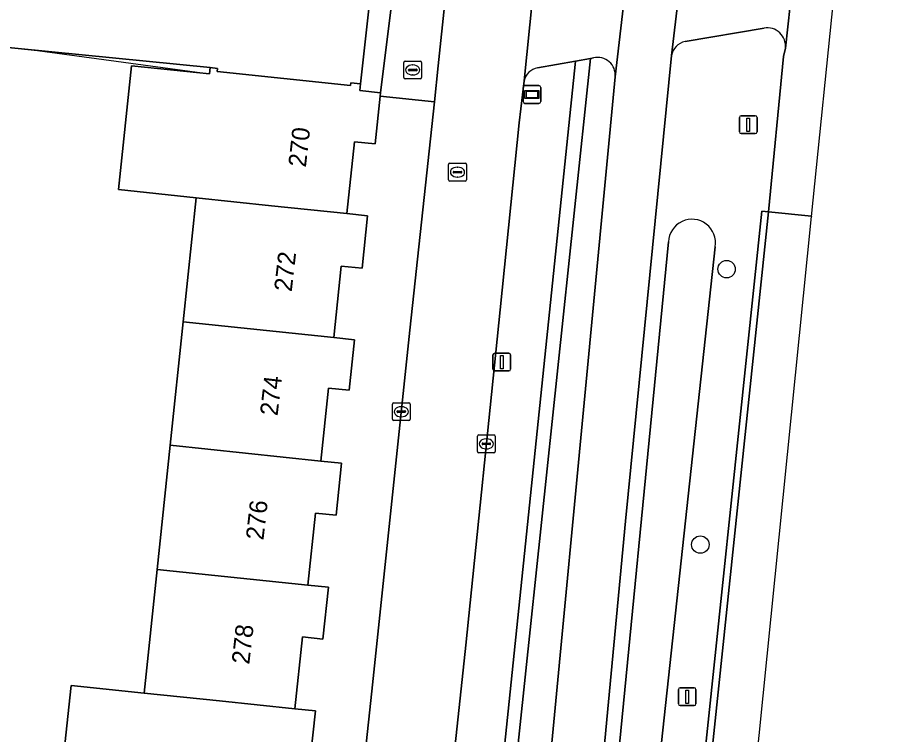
# Model space of a CAD drawing. Extents: x 161483 to 162250, y 379484 to 380833.
# Drawn here: x 162192.32 to 162241.14, y 380603.01 to 380643.33 of the extents above; entities that cross this region are included whole.
import ezdxf

# ---------------------------------------------------------------- set-up
doc = ezdxf.new("R2010")
doc.units = 0
for name, color, linetype in [('IMGEO_Berm_groen', 7, 'Continuous'), ('IMGEO_Berm_open', 7, 'Continuous'), ('IMGEO_Boom', 7, 'Continuous'), ('IMGEO_Brandkraan', 7, 'Continuous'), ('IMGEO_Erf', 7, 'Continuous'), ('IMGEO_Fietspad_gesloten', 7, 'Continuous'), ('IMGEO_Fietspad_open', 7, 'Continuous'), ('IMGEO_Groenvoorziening', 7, 'Continuous'), ('IMGEO_Haag', 7, 'Continuous'), ('IMGEO_Kolk', 7, 'Continuous'), ('IMGEO_Lichtmast', 7, 'Continuous'), ('IMGEO_Muur', 7, 'Continuous'), ('IMGEO_Pand', 7, 'Continuous'), ('IMGEO_Pand_nummerreeks', 7, 'Continuous'), ('IMGEO_Rijbaan_lokaal_gesloten', 7, 'Continuous'), ('IMGEO_Rijbaan_lokaal_open', 7, 'Continuous'), ('IMGEO_Rioolput', 7, 'Continuous'), ('IMGEO_Voetpad_open', 7, 'Continuous'), ('IMGEO_Waterloop', 7, 'Continuous'), ('IMGEO_Wegwijzer', 7, 'Continuous')]:
    doc.layers.add(name, color=color, linetype=linetype)

msp = doc.modelspace()

# ---------------------------------------------------------------- linework, layer by layer
at = {"layer": 'IMGEO_Berm_groen'}
for points in [[(162234.304, 380642.732), (162229.862, 380641.971)], [(162234.178, 380632.445), (162234.565, 380632.408), (162235.399, 380641.136), (162235.507, 380641.604)], [(162224.713, 380641.051), (162224.538, 380641.02), (162216.272, 380562.775), (162215.601, 380562.731), (162223.699, 380640.873), (162221.566, 380640.501)], [(162229.101, 380641.182), (162226.52, 380615.007), (162223.737, 380585.536)], [(162220.785, 380585.791), (162225.936, 380639.994)], [(162220.819, 380639.763), (162220.541, 380637.397), (162219.458, 380626.895), (162217.533, 380608.049), (162215.799, 380591.762), (162213.904, 380573.225), (162211.859, 380554.56), (162210.093, 380537.653), (162208.747, 380525.315), (162207.742, 380514.518)], [(162235.062, 380511.361), (162234.885, 380513.834), (162234.485, 380513.815), (162233.282, 380522.077), (162233.255, 380522.263), (162230.376, 380540.774), (162229.367, 380548.085), (162228.73, 380555.438), (162228.472, 380564.942), (162228.634, 380574.447), (162229.215, 380583.936), (162230.258, 380595.154), (162234.178, 380632.445)], [(162224.277, 380581.251), (162224.306, 380581.587), (162225.474, 380595.156), (162228.933, 380630.72)], [(162231.557, 380630.432), (162227.735, 380595.12), (162226.805, 380582.401), (162226.337, 380573.015)]]:
    msp.add_lwpolyline(points, dxfattribs=at)
for centre, radius, start, end in [((162234.48, 380641.714), 1.033, 353.8878, 99.7979), ((162230.04, 380641.038), 0.95, 100.8127, 171.2572), ((162224.946, 380640.085), 0.994, 354.7527, 103.5756), ((162221.732, 380639.586), 0.93, 100.3017, 169.0038), ((162230.254, 380630.661), 1.323, 350.018, 177.455)]:
    msp.add_arc(centre, radius, start, end, dxfattribs=at)
at = {"layer": 'IMGEO_Berm_open'}
msp.add_lwpolyline([(162229.611, 380583.991), (162230.654, 380595.209), (162234.565, 380632.408), (162234.178, 380632.445), (162230.258, 380595.154), (162229.215, 380583.936), (162228.634, 380574.447), (162228.472, 380564.942), (162228.73, 380555.438), (162229.367, 380548.085), (162230.376, 380540.774), (162233.255, 380522.263), (162233.282, 380522.077), (162234.485, 380513.815), (162234.885, 380513.834), (162234.326, 380517.976), (162233.651, 380522.318), (162230.772, 380540.829)], dxfattribs=at)
at = {"layer": 'IMGEO_Boom'}
for centre in [(162232.199, 380629.179), (162230.723, 380613.693)]:
    msp.add_circle(centre, 0.489, dxfattribs=at)
at = {"layer": 'IMGEO_Brandkraan'}
for p, q in [((162214.05, 380639.952), (162214.05, 380640.804)), ((162214.125, 380640.878), (162214.977, 380640.878)), ((162215.051, 380640.804), (162215.051, 380639.952)), ((162214.309, 380640.372), (162214.309, 380640.384)), ((162214.747, 380640.335), (162214.349, 380640.335)), ((162214.352, 380640.421), (162214.75, 380640.421)), ((162214.538, 380640.658), (162214.563, 380640.658)), ((162214.793, 380640.384), (162214.793, 380640.372)), ((162214.977, 380639.878), (162214.125, 380639.878)), ((162214.561, 380640.098), (162214.536, 380640.098))]:
    msp.add_line(p, q, dxfattribs=at)
for points in [[(162214.05, 380639.952), (162214.05, 380640.804)], [(162214.125, 380640.878), (162214.977, 380640.878)], [(162215.051, 380640.804), (162215.051, 380639.952)], [(162214.977, 380639.878), (162214.125, 380639.878)]]:
    msp.add_lwpolyline(points, dxfattribs=at)
for centre, radius, start, end in [((162214.127, 380640.802), 0.0765, 91.552, 178.448), ((162214.127, 380640.802), 0.0765, 91.552, 178.448), ((162214.975, 380640.802), 0.0765, 1.552, 88.448), ((162214.975, 380640.802), 0.0765, 1.552, 88.448), ((162214.349, 380640.381), 0.0403, 85.8775, 175.7526), ((162214.346, 380640.371), 0.0366, 178.938, 274.7102), ((162214.75, 380640.378), 0.043, 264.8664, 352.4533), ((162214.754, 380640.383), 0.0386, 1.7309, 96.639), ((162214.127, 380639.954), 0.0765, 181.552, 268.448), ((162214.127, 380639.954), 0.0765, 181.552, 268.448), ((162214.975, 380639.954), 0.0765, 271.552, 358.448), ((162214.975, 380639.954), 0.0765, 271.552, 358.448)]:
    msp.add_arc(centre, radius, start, end, dxfattribs=at)
for centre, major_axis, ratio, start_param, end_param in [((162214.537, 380640.378), (-0.387, 0.002), 0.722429, 4.712389, 7.853982), ((162214.562, 380640.378), (-0.39, 0.002), 0.717154, 1.570796, 4.712389)]:
    msp.add_ellipse(centre, major_axis=major_axis, ratio=ratio, start_param=start_param, end_param=end_param, dxfattribs=at)
at = {"layer": 'IMGEO_Erf'}
msp.add_lwpolyline([(162180.13, 380579.2), (162196.499, 380577.333), (162197.254, 380584.501), (162193.231, 380584.923), (162193.961, 380591.878), (162193.877, 380591.887), (162194.601, 380598.787), (162195.335, 380605.781), (162199.449, 380605.35), (162200.181, 380612.3), (162200.916, 380619.281), (162201.646, 380626.22), (162202.38, 380633.192), (162197.999, 380633.652), (162198.732, 380640.613), (162203.113, 380640.152), (162203.151, 380640.512), (162188.75, 380641.941)], dxfattribs=at)
at = {"layer": 'IMGEO_Fietspad_gesloten'}
for points in [[(162223.737, 380585.536), (162226.52, 380615.007), (162229.101, 380641.182), (162229.656, 380645.947), (162238.893, 380727.427), (162239.521, 380733.219), (162240.819, 380744.707), (162241.143, 380747.655)], [(162237.994, 380746.353), (162237.823, 380744.988), (162236.289, 380731.514), (162235.562, 380724.974), (162226.483, 380644.682), (162225.936, 380639.994), (162220.785, 380585.791)]]:
    msp.add_lwpolyline(points, dxfattribs=at)
at = {"layer": 'IMGEO_Fietspad_open'}
for points in [[(162235.507, 380641.604), (162236.045, 380646.425)], [(162229.656, 380645.947), (162229.101, 380641.182)], [(162225.936, 380639.994), (162226.483, 380644.682)], [(162221.281, 380644.42), (162220.819, 380639.763)], [(162229.862, 380641.971), (162234.304, 380642.732)], [(162221.566, 380640.501), (162223.699, 380640.873), (162224.538, 380641.02), (162224.713, 380641.051)]]:
    msp.add_lwpolyline(points, dxfattribs=at)
for centre, radius, start, end in [((162234.48, 380641.714), 1.033, 353.8878, 99.7979), ((162230.04, 380641.038), 0.95, 100.8127, 171.2572), ((162224.946, 380640.085), 0.994, 354.7527, 103.5756), ((162221.732, 380639.586), 0.93, 100.3017, 169.0038)]:
    msp.add_arc(centre, radius, start, end, dxfattribs=at)
at = {"layer": 'IMGEO_Groenvoorziening'}
msp.add_lwpolyline([(162223.699, 380640.873), (162215.601, 380562.731), (162216.272, 380562.775), (162224.538, 380641.02)], close=True, dxfattribs=at)
at = {"layer": 'IMGEO_Haag'}
msp.add_lwpolyline([(162223.699, 380640.873), (162215.601, 380562.731), (162216.272, 380562.775), (162224.538, 380641.02)], close=True, dxfattribs=at)
at = {"layer": 'IMGEO_Kolk'}
for p, q in [((162213.406, 380620.738), (162213.406, 380621.59)), ((162213.481, 380621.664), (162214.333, 380621.664)), ((162213.894, 380621.444), (162213.919, 380621.444)), ((162214.407, 380621.59), (162214.407, 380620.738)), ((162213.665, 380621.158), (162213.665, 380621.17)), ((162214.103, 380621.121), (162213.705, 380621.121)), ((162213.708, 380621.207), (162214.106, 380621.207)), ((162213.917, 380620.884), (162213.892, 380620.884)), ((162214.149, 380621.17), (162214.149, 380621.158)), ((162214.333, 380620.664), (162213.481, 380620.664)), ((162218.188, 380618.932), (162218.188, 380619.784)), ((162218.263, 380619.858), (162219.115, 380619.858)), ((162219.189, 380619.784), (162219.189, 380618.932)), ((162218.447, 380619.352), (162218.447, 380619.364)), ((162218.885, 380619.315), (162218.487, 380619.315)), ((162218.49, 380619.401), (162218.888, 380619.401)), ((162218.676, 380619.638), (162218.701, 380619.638)), ((162218.931, 380619.364), (162218.931, 380619.352)), ((162219.115, 380618.858), (162218.263, 380618.858)), ((162218.699, 380619.078), (162218.674, 380619.078))]:
    msp.add_line(p, q, dxfattribs=at)
for points in [[(162213.406, 380620.738), (162213.406, 380621.59)], [(162213.481, 380621.664), (162214.333, 380621.664)], [(162214.407, 380621.59), (162214.407, 380620.738)], [(162214.333, 380620.664), (162213.481, 380620.664)], [(162218.188, 380618.932), (162218.188, 380619.784)], [(162218.263, 380619.858), (162219.115, 380619.858)], [(162219.189, 380619.784), (162219.189, 380618.932)], [(162219.115, 380618.858), (162218.263, 380618.858)]]:
    msp.add_lwpolyline(points, dxfattribs=at)
for centre, radius, start, end in [((162213.483, 380621.588), 0.0765, 91.552, 178.448), ((162213.483, 380621.588), 0.0765, 91.552, 178.448), ((162214.331, 380621.588), 0.0765, 1.552, 88.448), ((162214.331, 380621.588), 0.0765, 1.552, 88.448), ((162213.705, 380621.167), 0.0403, 85.8775, 175.7526), ((162213.702, 380621.157), 0.0366, 178.938, 274.7102), ((162214.106, 380621.164), 0.043, 264.8664, 352.4533), ((162214.11, 380621.169), 0.0386, 1.7309, 96.639), ((162213.483, 380620.74), 0.0765, 181.552, 268.448), ((162213.483, 380620.74), 0.0765, 181.552, 268.448), ((162214.331, 380620.74), 0.0765, 271.552, 358.448), ((162214.331, 380620.74), 0.0765, 271.552, 358.448), ((162218.265, 380619.782), 0.0765, 91.552, 178.448), ((162218.265, 380619.782), 0.0765, 91.552, 178.448), ((162219.113, 380619.782), 0.0765, 1.552, 88.448), ((162219.113, 380619.782), 0.0765, 1.552, 88.448), ((162218.487, 380619.361), 0.0403, 85.8775, 175.7526), ((162218.484, 380619.351), 0.0366, 178.938, 274.7102), ((162218.888, 380619.358), 0.043, 264.8664, 352.4533), ((162218.892, 380619.363), 0.0386, 1.7309, 96.639), ((162218.265, 380618.934), 0.0765, 181.552, 268.448), ((162218.265, 380618.934), 0.0765, 181.552, 268.448), ((162219.113, 380618.934), 0.0765, 271.552, 358.448), ((162219.113, 380618.934), 0.0765, 271.552, 358.448)]:
    msp.add_arc(centre, radius, start, end, dxfattribs=at)
for centre, major_axis, ratio, start_param, end_param in [((162213.893, 380621.164), (-0.387, 0.002), 0.722429, 4.712389, 7.853982), ((162213.918, 380621.164), (-0.39, 0.002), 0.717154, 1.570796, 4.712389), ((162218.675, 380619.358), (-0.387, 0.002), 0.722429, 4.712389, 7.853982), ((162218.7, 380619.358), (-0.39, 0.002), 0.717154, 1.570796, 4.712389)]:
    msp.add_ellipse(centre, major_axis=major_axis, ratio=ratio, start_param=start_param, end_param=end_param, dxfattribs=at)
at = {"layer": 'IMGEO_Lichtmast'}
for p, q in [((162232.921, 380636.902), (162232.921, 380637.702)), ((162232.921, 380637.702), (162232.921, 380636.902)), ((162233.021, 380637.802), (162233.811, 380637.802)), ((162233.811, 380637.802), (162233.021, 380637.802)), ((162233.911, 380637.702), (162233.911, 380636.902)), ((162233.911, 380636.902), (162233.911, 380637.702)), ((162233.811, 380636.802), (162233.021, 380636.802)), ((162233.021, 380636.802), (162233.811, 380636.802)), ((162219.062, 380623.555), (162219.062, 380624.355)), ((162219.062, 380624.355), (162219.062, 380623.555)), ((162219.162, 380624.455), (162219.952, 380624.455)), ((162219.952, 380624.455), (162219.162, 380624.455)), ((162220.052, 380624.355), (162220.052, 380623.555)), ((162220.052, 380623.555), (162220.052, 380624.355)), ((162219.952, 380623.455), (162219.162, 380623.455)), ((162219.162, 380623.455), (162219.952, 380623.455)), ((162229.586, 380605.644), (162230.376, 380605.644)), ((162230.376, 380605.644), (162229.586, 380605.644)), ((162229.486, 380604.744), (162229.486, 380605.544)), ((162229.486, 380605.544), (162229.486, 380604.744)), ((162230.476, 380605.544), (162230.476, 380604.744)), ((162230.476, 380604.744), (162230.476, 380605.544)), ((162230.376, 380604.644), (162229.586, 380604.644)), ((162229.586, 380604.644), (162230.376, 380604.644))]:
    msp.add_line(p, q, dxfattribs=at)
for points in [[(162233.341, 380637.677), (162233.491, 380637.677), (162233.491, 380636.927), (162233.341, 380636.927), (162233.341, 380637.677)], [(162219.482, 380624.33), (162219.632, 380624.33), (162219.632, 380623.58), (162219.482, 380623.58), (162219.482, 380624.33)], [(162229.906, 380605.519), (162230.056, 380605.519), (162230.056, 380604.769), (162229.906, 380604.769), (162229.906, 380605.519)]]:
    msp.add_lwpolyline(points, dxfattribs=at)
for centre, start, end in [((162233.021, 380637.702), 90, 180), ((162233.021, 380637.702), 90, 180), ((162233.811, 380637.702), 0, 90), ((162233.811, 380637.702), 360, 90), ((162233.021, 380636.902), 180, 270), ((162233.021, 380636.902), 180, 270), ((162233.811, 380636.902), 270, 0), ((162233.811, 380636.902), 270, 0), ((162219.162, 380624.355), 90, 180), ((162219.162, 380624.355), 90, 180), ((162219.952, 380624.355), 0, 90), ((162219.952, 380624.355), 360, 90), ((162219.162, 380623.555), 180, 270), ((162219.162, 380623.555), 180, 270), ((162219.952, 380623.555), 270, 0), ((162219.952, 380623.555), 270, 0), ((162229.586, 380605.544), 90, 180), ((162229.586, 380605.544), 90, 180), ((162230.376, 380605.544), 0, 90), ((162230.376, 380605.544), 360, 90), ((162229.586, 380604.744), 180, 270), ((162229.586, 380604.744), 180, 270), ((162230.376, 380604.744), 270, 0), ((162230.376, 380604.744), 270, 0)]:
    msp.add_arc(centre, 0.1, start, end, dxfattribs=at)
at = {"layer": 'IMGEO_Muur'}
msp.add_lwpolyline([(162186.682, 380638.42), (162186.829, 380640.299), (162188.729, 380641.957), (162193.454, 380641.474), (162203.113, 380640.152)], dxfattribs=at)
at = {"layer": 'IMGEO_Pand'}
for points in [[(162212.716, 380638.907), (162212.736, 380639.1), (162211.57, 380639.223), (162211.609, 380639.596), (162211.073, 380639.652), (162211.058, 380639.507), (162203.544, 380640.298), (162203.562, 380640.469), (162203.151, 380640.512), (162203.113, 380640.152), (162198.732, 380640.613), (162197.999, 380633.652), (162202.38, 380633.192), (162206.611, 380632.747), (162210.842, 380632.303), (162211.267, 380636.339), (162212.433, 380636.216)], [(162210.533, 380629.354), (162211.697, 380629.231), (162212.008, 380632.181), (162210.842, 380632.303), (162206.611, 380632.747), (162202.38, 380633.192), (162201.646, 380626.22), (162210.11, 380625.331)], [(162201.646, 380626.22), (162200.916, 380619.281), (162209.38, 380618.39), (162209.812, 380622.493), (162210.974, 380622.37), (162211.273, 380625.209), (162210.11, 380625.331)], [(162200.181, 380612.3), (162208.648, 380611.414), (162209.075, 380615.47), (162210.235, 380615.348), (162210.543, 380618.268), (162209.38, 380618.39), (162200.916, 380619.281)], [(162209.807, 380611.292), (162208.648, 380611.414), (162200.181, 380612.3), (162199.449, 380605.35), (162203.683, 380604.906), (162207.918, 380604.462), (162208.344, 380608.507), (162209.501, 380608.385)], [(162207.918, 380604.462), (162203.683, 380604.906), (162199.449, 380605.35), (162195.335, 380605.781), (162194.601, 380598.787), (162198.712, 380598.356), (162207.184, 380597.467), (162207.615, 380601.564), (162208.77, 380601.443), (162209.076, 380604.34)]]:
    msp.add_lwpolyline(points, close=True, dxfattribs=at)
at = {"layer": 'IMGEO_Rijbaan_lokaal_gesloten'}
for points in [[(162236.98, 380632.149), (162236.973, 380632.15), (162234.565, 380632.408), (162230.654, 380595.209), (162229.611, 380583.991)], [(162230.772, 380540.829), (162233.651, 380522.318), (162234.326, 380517.976), (162234.885, 380513.834), (162237.166, 380513.944), (162237.206, 380514.575), (162231.316, 380549.081), (162231.316, 380576.014), (162236.98, 380632.149)]]:
    msp.add_lwpolyline(points, dxfattribs=at)
at = {"layer": 'IMGEO_Rijbaan_lokaal_open'}
for points in [[(162207.742, 380514.518), (162208.747, 380525.315), (162210.093, 380537.653), (162211.859, 380554.56), (162213.904, 380573.225), (162215.799, 380591.762), (162217.533, 380608.049), (162219.458, 380626.895), (162220.541, 380637.397), (162220.819, 380639.763), (162221.281, 380644.42), (162221.532, 380646.954), (162221.544, 380647.07), (162221.691, 380648.069), (162223.196, 380662.517), (162225.14, 380681.803), (162227.14, 380700.058), (162228.312, 380710.546)], [(162236.98, 380632.149), (162238.297, 380645.201), (162239.411, 380656.238), (162239.4, 380656.239), (162237.072, 380656.442), (162236.166, 380647.596), (162236.058, 380646.54), (162236.045, 380646.425), (162235.507, 380641.604), (162235.399, 380641.136), (162234.565, 380632.408), (162236.973, 380632.15), (162236.98, 380632.149)], [(162216.367, 380644.351), (162215.987, 380640.612), (162215.769, 380638.584), (162214.391, 380625.756), (162212.257, 380605.46), (162210.323, 380587.494), (162209.224, 380576.597), (162208.674, 380571.47), (162208.645, 380571.196), (162208.53, 380570.113), (162208.102, 380566.353), (162207.92, 380564.561), (162207.41, 380559.46), (162205.875, 380543.702)], [(162188.75, 380641.941), (162203.151, 380640.512), (162203.562, 380640.469), (162203.544, 380640.298), (162211.058, 380639.507), (162211.073, 380639.652), (162211.609, 380639.596), (162212.119, 380644.16)]]:
    msp.add_lwpolyline(points, dxfattribs=at)
at = {"layer": 'IMGEO_Rioolput'}
for p, q in [((162216.566, 380634.207), (162216.566, 380635.059)), ((162216.641, 380635.133), (162217.493, 380635.133)), ((162217.054, 380634.913), (162217.079, 380634.913)), ((162217.567, 380635.059), (162217.567, 380634.207)), ((162216.825, 380634.627), (162216.825, 380634.639)), ((162217.263, 380634.59), (162216.865, 380634.59)), ((162216.868, 380634.676), (162217.266, 380634.676)), ((162217.309, 380634.639), (162217.309, 380634.627)), ((162217.493, 380634.133), (162216.641, 380634.133)), ((162217.077, 380634.353), (162217.052, 380634.353))]:
    msp.add_line(p, q, dxfattribs=at)
for points in [[(162216.566, 380634.207), (162216.566, 380635.059)], [(162216.641, 380635.133), (162217.493, 380635.133)], [(162217.567, 380635.059), (162217.567, 380634.207)], [(162217.493, 380634.133), (162216.641, 380634.133)]]:
    msp.add_lwpolyline(points, dxfattribs=at)
for centre, radius, start, end in [((162216.643, 380635.057), 0.0765, 91.552, 178.448), ((162216.643, 380635.057), 0.0765, 91.552, 178.448), ((162217.491, 380635.057), 0.0765, 1.552, 88.448), ((162217.491, 380635.057), 0.0765, 1.552, 88.448), ((162216.865, 380634.636), 0.0403, 85.8775, 175.7526), ((162216.862, 380634.626), 0.0366, 178.938, 274.7102), ((162217.266, 380634.633), 0.043, 264.8664, 352.4533), ((162217.27, 380634.638), 0.0386, 1.7309, 96.639), ((162216.643, 380634.209), 0.0765, 181.552, 268.448), ((162216.643, 380634.209), 0.0765, 181.552, 268.448), ((162217.491, 380634.209), 0.0765, 271.552, 358.448), ((162217.491, 380634.209), 0.0765, 271.552, 358.448)]:
    msp.add_arc(centre, radius, start, end, dxfattribs=at)
for centre, major_axis, ratio, start_param, end_param in [((162217.053, 380634.633), (-0.387, 0.002), 0.722429, 4.712389, 7.853982), ((162217.078, 380634.633), (-0.39, 0.002), 0.717154, 1.570796, 4.712389)]:
    msp.add_ellipse(centre, major_axis=major_axis, ratio=ratio, start_param=start_param, end_param=end_param, dxfattribs=at)
at = {"layer": 'IMGEO_Voetpad_open'}
for points in [[(162212.119, 380644.16), (162211.609, 380639.596), (162211.57, 380639.223), (162212.736, 380639.1), (162213.427, 380644.679)], [(162210.323, 380587.494), (162212.257, 380605.46), (162214.391, 380625.756), (162215.769, 380638.584), (162212.716, 380638.907), (162212.433, 380636.216), (162211.267, 380636.339), (162210.842, 380632.303), (162212.008, 380632.181), (162211.697, 380629.231), (162210.533, 380629.354), (162210.11, 380625.331), (162211.273, 380625.209), (162210.974, 380622.37), (162209.812, 380622.493), (162209.38, 380618.39), (162210.543, 380618.268), (162210.235, 380615.348), (162209.075, 380615.47), (162208.648, 380611.414), (162209.807, 380611.292), (162209.501, 380608.385), (162208.344, 380608.507), (162207.918, 380604.462), (162209.076, 380604.34), (162208.77, 380601.443)]]:
    msp.add_lwpolyline(points, dxfattribs=at)
msp.add_lwpolyline([(162212.716, 380638.907), (162215.769, 380638.584), (162215.987, 380640.612), (162216.367, 380644.351), (162213.427, 380644.679), (162212.736, 380639.1)], close=True, dxfattribs=at)
at = {"layer": 'IMGEO_Waterloop'}
for points in [[(162228.933, 380630.72), (162225.474, 380595.156), (162224.306, 380581.587), (162224.277, 380581.251)], [(162226.337, 380573.015), (162226.805, 380582.401), (162227.735, 380595.12), (162231.557, 380630.432)]]:
    msp.add_lwpolyline(points, dxfattribs=at)
msp.add_arc((162230.254, 380630.661), 1.323, 350.018, 177.455, dxfattribs=at)
at = {"layer": 'IMGEO_Wegwijzer'}
for p, q in [((162220.76, 380638.599), (162220.76, 380639.399)), ((162220.76, 380639.399), (162220.76, 380638.599)), ((162220.86, 380639.499), (162221.65, 380639.499)), ((162221.65, 380639.499), (162220.86, 380639.499)), ((162221.75, 380639.399), (162221.75, 380638.599)), ((162221.75, 380638.599), (162221.75, 380639.399)), ((162221.65, 380638.499), (162220.86, 380638.499)), ((162220.86, 380638.499), (162221.65, 380638.499))]:
    msp.add_line(p, q, dxfattribs=at)
for points in [[(162220.861, 380639.231), (162221.649, 380639.231), (162221.649, 380638.767), (162220.861, 380638.767), (162220.861, 380639.231)], [(162220.926, 380639.166), (162220.926, 380638.832), (162221.584, 380638.832), (162221.584, 380639.166), (162220.926, 380639.166)]]:
    msp.add_lwpolyline(points, dxfattribs=at)
for centre, start, end in [((162220.86, 380639.399), 90, 180), ((162220.86, 380639.399), 90, 180), ((162221.65, 380639.399), 0, 90), ((162221.65, 380639.399), 360, 90), ((162220.86, 380638.599), 180, 270), ((162220.86, 380638.599), 180, 270), ((162221.65, 380638.599), 270, 0), ((162221.65, 380638.599), 270, 0)]:
    msp.add_arc(centre, 0.1, start, end, dxfattribs=at)

# ---------------------------------------------------------------- texts
at = {"layer": 'IMGEO_Pand_nummerreeks'}
for s, rotation, p in [('270', 83.5029, (162208.538, 380634.877)), ('272', 83.5029, (162207.742, 380627.885)), ('274', 83.5053, (162206.947, 380620.901)), ('276', 83.5053, (162206.152, 380613.915)), ('278', 83.5029, (162205.356, 380606.933))]:
    msp.add_text(s, height=1, rotation=rotation, dxfattribs=at).set_placement(p)

doc.saveas('drawing.dxf')
